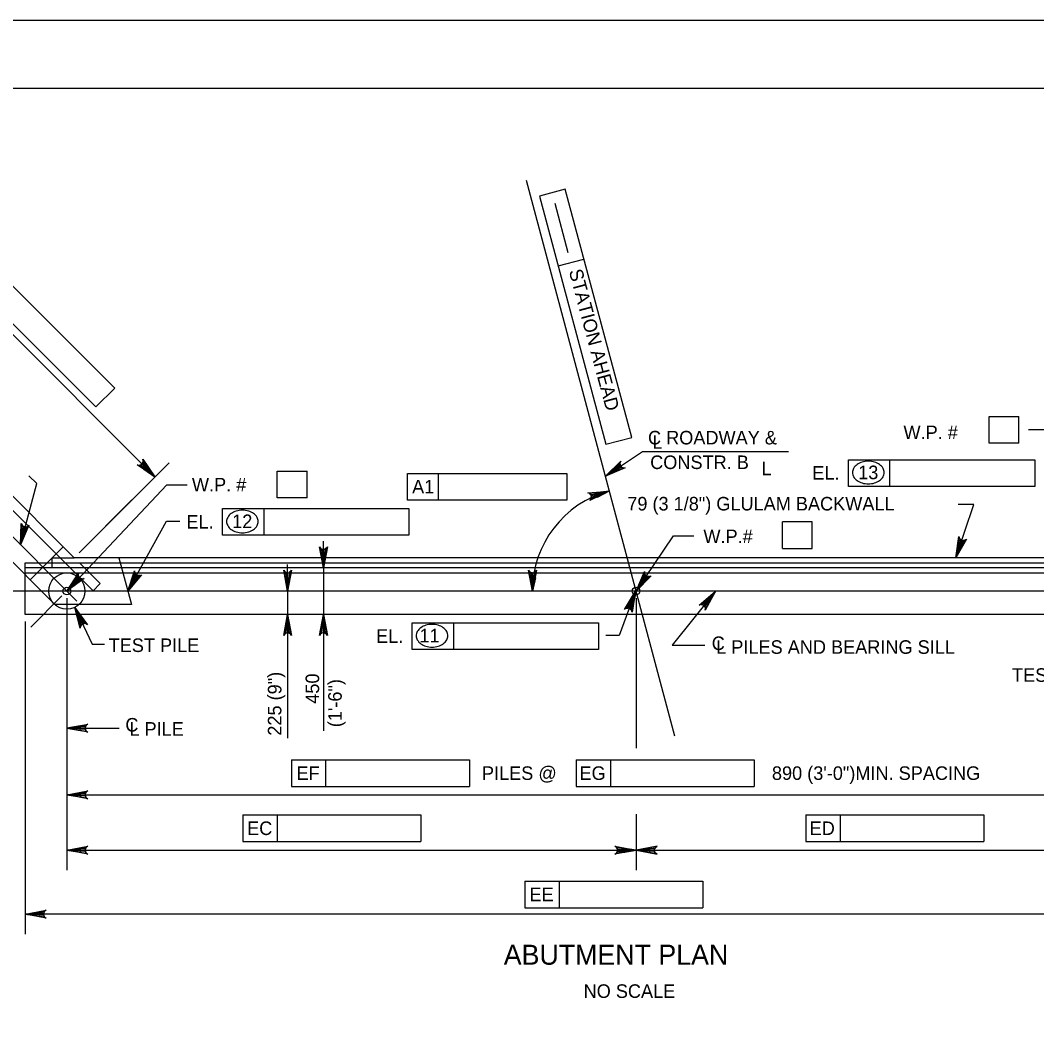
# Model space of a CAD drawing. Extents: x 635440 to 640306, y 296653 to 298484.
# Drawn here: x 638613.2 to 638838.2, y 298214.2 to 298435.5 of the extents above; entities that cross this region are included whole.
import ezdxf

# ---------------------------------------------------------------- set-up
doc = ezdxf.new("R2010")
doc.units = 0
for name, color, linetype in [('2', 7, 'Continuous'), ('4', 7, 'Continuous'), ('5', 7, 'Continuous'), ('52', 7, 'Continuous'), ('7', 7, 'Continuous'), ('PLT-BNDY', 7, 'Continuous')]:
    doc.layers.add(name, color=color, linetype=linetype)

msp = doc.modelspace()

# ---------------------------------------------------------------- linework, layer by layer
at = {"layer": '2'}
for p, q in [((638475.46, 298420.46), (639261.46, 298420.46)), ((638625.14, 298316.5), (638605.15, 298336.5)), ((638620.86, 298306.16), (638597.84, 298329.19)), ((638622.71, 298318.93), (638615.4, 298311.63)), ((638871.72, 298316.5), (638625.14, 298316.5)), ((638635.04, 298316.5), (638637.8, 298306.16)), ((638614.31, 298303.95), (638614.31, 298312.72)), ((638629.32, 298309.2), (638630.88, 298310.76)), ((638637.8, 298306.16), (638620.86, 298306.16)), ((638883.71, 298303.95), (638614.31, 298303.95))]:
    msp.add_line(p, q, dxfattribs=at)
for points in [[(638749.52, 298309.12), (638757.84, 298321.34), (638762.29, 298321.34)], [(638625.31, 298305.52), (638629.13, 298297.36), (638631.86, 298297.36)]]:
    msp.add_lwpolyline(points, dxfattribs=at)
for points in [[(638749.52, 298309.12), (638751.38, 298311.42), (638750.97, 298311.7)], [(638625.31, 298305.52), (638626.34, 298302.74), (638626.78, 298302.95)]]:
    msp.add_lwpolyline(points, close=True, dxfattribs=at)
at = {"layer": '4'}
for p, q in [((638629.32, 298309.2), (638603.58, 298334.93)), ((638614.31, 298312.72), (638614.31, 298315.35)), ((638614.31, 298315.35), (638883.71, 298315.35)), ((638620.25, 298314.28), (638620.25, 298316.5)), ((638620.25, 298316.5), (638625.14, 298316.5)), ((638626.29, 298315.35), (638630.88, 298310.76)), ((638883.71, 298314.28), (638614.31, 298314.28)), ((638614.31, 298313.14), (638883.71, 298313.14))]:
    msp.add_line(p, q, dxfattribs=at)
for points in [[(638873.16, 298309.12), (638841.19, 298344.8), (638836.41, 298344.8)], [(638623.52, 298309.12), (638645.65, 298332.64), (638650.15, 298332.64)], [(638820.34, 298316.5), (638824.32, 298328.29), (638820.84, 298328.29)], [(638767.08, 298309.12), (638757.52, 298297.18), (638764.76, 298297.18)]]:
    msp.add_lwpolyline(points, dxfattribs=at)
for points in [[(638820.34, 298316.5), (638821.52, 298319.22), (638821.05, 298319.38)], [(638623.52, 298309.12), (638625.72, 298311.1), (638625.36, 298311.44)], [(638767.08, 298309.12), (638765.04, 298306.97), (638765.43, 298306.66)]]:
    msp.add_lwpolyline(points, close=True, dxfattribs=at)
msp.add_circle((638623.52, 298309.12), 4.02, dxfattribs=at)
at = {"layer": '5'}
for p, q in [((638733.85, 298398.07), (638728.15, 298396.54)), ((638728.15, 298396.54), (638742.86, 298341.61)), ((638748.57, 298343.14), (638733.85, 298398.07)), ((638643.03, 298334.38), (638583.68, 298393.73)), ((638734.52, 298384), (638731.59, 298394.94)), ((638604.04, 298384.12), (638634.11, 298354.06)), ((638732.29, 298381.08), (638737.99, 298382.61)), ((638599.86, 298379.95), (638629.93, 298349.88)), ((638634.11, 298354.06), (638629.93, 298349.88)), ((638827.68, 298347.74), (638834.28, 298347.74)), ((638827.68, 298341.84), (638827.68, 298347.74)), ((638834.28, 298341.84), (638834.28, 298347.74)), ((638742.86, 298341.61), (638748.57, 298343.14)), ((638742.74, 298334.56), (638750.94, 298340.03)), ((638750.94, 298340.03), (638783.24, 298340.03)), ((638834.28, 298341.84), (638827.68, 298341.84)), ((638626.23, 298317.59), (638646.16, 298337.51)), ((638796.56, 298338.2), (638837.77, 298338.2)), ((638796.56, 298332.3), (638796.56, 298338.2)), ((638805.73, 298332.3), (638805.73, 298338.2)), ((638837.77, 298338.2), (638837.77, 298332.3)), ((638670.11, 298335.64), (638676.7, 298335.64)), ((638670.11, 298329.74), (638670.11, 298335.64)), ((638676.7, 298329.74), (638676.7, 298335.64)), ((638616.87, 298332.91), (638615.14, 298334.64)), ((638698.93, 298335.14), (638734.23, 298335.14)), ((638698.93, 298329.24), (638698.93, 298335.14)), ((638705.77, 298329.24), (638705.77, 298335.14)), ((638734.23, 298335.14), (638734.23, 298329.24)), ((638625.74, 298306.89), (638600.17, 298332.46)), ((638613.29, 298319.35), (638616.87, 298332.91)), ((638837.77, 298332.3), (638796.56, 298332.3)), ((638626.23, 298317.59), (638637.93, 298329.29)), ((638676.7, 298329.74), (638670.11, 298329.74)), ((638734.23, 298329.24), (638698.93, 298329.24)), ((638658.01, 298327.37), (638699.22, 298327.37)), ((638658.01, 298321.46), (638658.01, 298327.37)), ((638667.18, 298321.46), (638667.18, 298327.37)), ((638699.22, 298327.37), (638699.22, 298321.46)), ((638637.02, 298309.09), (638645.58, 298324.58)), ((638645.58, 298324.58), (638648.54, 298324.58)), ((638781.94, 298318.56), (638781.94, 298324.47)), ((638788.53, 298324.47), (638781.94, 298324.47)), ((638788.53, 298318.56), (638788.53, 298324.47)), ((638699.22, 298321.46), (638658.01, 298321.46)), ((638680.31, 298314.28), (638680.31, 298320.19)), ((638781.94, 298318.56), (638788.53, 298318.56)), ((638672.39, 298309.12), (638672.39, 298315.02)), ((638679.74, 298314.28), (638675.88, 298314.28)), ((638680.31, 298314.28), (638680.31, 298303.95)), ((638895.93, 298309.12), (638603.01, 298309.12)), ((638671.01, 298309.12), (638667.96, 298309.12)), ((638672.39, 298309.12), (638672.39, 298303.95)), ((638749.43, 298309.12), (638745.77, 298299.29)), ((638622.43, 298308.03), (638615.52, 298301.12)), ((638623.52, 298307.58), (638623.52, 298247.32)), ((638749.52, 298307.58), (638749.52, 298274.32)), ((638671.01, 298303.95), (638667.96, 298303.95)), ((638672.39, 298303.95), (638672.39, 298276.58)), ((638679.74, 298303.95), (638675.88, 298303.95)), ((638680.31, 298303.95), (638680.31, 298278.16)), ((638614.31, 298302.41), (638614.31, 298233.17)), ((638699.99, 298296.17), (638699.99, 298302.08)), ((638699.99, 298302.08), (638741.2, 298302.08)), ((638709.16, 298296.17), (638709.16, 298302.08)), ((638741.2, 298302.08), (638741.2, 298296.17)), ((638745.77, 298299.29), (638742.81, 298299.29)), ((638741.2, 298296.17), (638699.99, 298296.17)), ((638623.52, 298278.76), (638635.13, 298278.76)), ((638673.25, 298271.78), (638712.62, 298271.78)), ((638673.25, 298271.78), (638673.25, 298265.87)), ((638680.81, 298271.78), (638680.81, 298265.87)), ((638712.62, 298271.78), (638712.62, 298265.87)), ((638736.27, 298271.78), (638775.64, 298271.78)), ((638736.27, 298271.78), (638736.27, 298265.87)), ((638743.83, 298271.78), (638743.83, 298265.87)), ((638775.64, 298271.78), (638775.64, 298265.87)), ((638673.25, 298265.87), (638712.62, 298265.87)), ((638736.27, 298265.87), (638775.64, 298265.87)), ((638623.52, 298264.01), (638873.16, 298264.01)), ((638662.49, 298259.57), (638701.87, 298259.57)), ((638662.49, 298259.57), (638662.49, 298253.66)), ((638670.06, 298259.57), (638670.06, 298253.66)), ((638701.87, 298259.57), (638701.87, 298253.66)), ((638749.52, 298259.76), (638749.52, 298247.32)), ((638787.13, 298259.57), (638826.5, 298259.57)), ((638787.13, 298259.57), (638787.13, 298253.66)), ((638794.69, 298259.57), (638794.69, 298253.66)), ((638826.5, 298259.57), (638826.5, 298253.66)), ((638662.49, 298253.66), (638701.87, 298253.66)), ((638787.13, 298253.66), (638826.5, 298253.66)), ((638623.52, 298251.75), (638746.56, 298251.75)), ((638752.47, 298251.75), (638873.16, 298251.75)), ((638724.93, 298244.92), (638764.3, 298244.92)), ((638724.93, 298244.92), (638724.93, 298239.02)), ((638732.49, 298244.92), (638732.49, 298239.02)), ((638764.3, 298244.92), (638764.3, 298239.02)), ((638724.93, 298239.02), (638764.3, 298239.02)), ((638883.71, 298237.6), (638614.31, 298237.6))]:
    msp.add_line(p, q, dxfattribs=at)
for points in [[(638643.03, 298334.38), (638639.12, 298337.06), (638639.55, 298336.98), (638639.9, 298337.07), (638640.16, 298337.26), (638640.34, 298337.51), (638640.43, 298337.87), (638640.35, 298338.29), (638643.03, 298334.38), (638640.43, 298337.87), (638640.34, 298337.51), (638643.03, 298334.38), (638640.16, 298337.26), (638639.9, 298337.07), (638643.03, 298334.38), (638639.55, 298336.98)], [(638742.74, 298334.56), (638746.13, 298337.87), (638745.96, 298337.46), (638745.99, 298337.1), (638746.11, 298336.81), (638746.33, 298336.58), (638746.66, 298336.42), (638747.1, 298336.42), (638742.74, 298334.56), (638746.66, 298336.42), (638746.33, 298336.58), (638742.74, 298334.56), (638746.11, 298336.81), (638745.99, 298337.1), (638742.74, 298334.56), (638745.96, 298337.46)], [(638743.54, 298331.24), (638739.27, 298329.19), (638739.55, 298329.52), (638739.65, 298329.87), (638739.62, 298330.18), (638739.49, 298330.47), (638739.23, 298330.73), (638738.82, 298330.87), (638743.54, 298331.24), (638739.23, 298330.73), (638739.49, 298330.47), (638743.54, 298331.24), (638739.62, 298330.18), (638739.65, 298329.87), (638743.54, 298331.24), (638739.55, 298329.52)], [(638613.29, 298319.35), (638613.43, 298324.09), (638613.6, 298323.68), (638613.86, 298323.43), (638614.16, 298323.31), (638614.47, 298323.3), (638614.82, 298323.41), (638615.14, 298323.71), (638613.29, 298319.35), (638614.82, 298323.41), (638614.47, 298323.3), (638613.29, 298319.35), (638614.16, 298323.31), (638613.86, 298323.43), (638613.29, 298319.35), (638613.6, 298323.68)], [(638680.31, 298314.28), (638679.44, 298318.94), (638679.69, 298318.59), (638680, 298318.4), (638680.31, 298318.35), (638680.63, 298318.4), (638680.94, 298318.59), (638681.19, 298318.94), (638680.31, 298314.28), (638680.94, 298318.59), (638680.63, 298318.4), (638680.31, 298314.28), (638680.31, 298318.35), (638680, 298318.4), (638680.31, 298314.28), (638679.69, 298318.59)], [(638623.52, 298309.12), (638626.07, 298313.11), (638626.01, 298312.68), (638626.11, 298312.33), (638626.3, 298312.07), (638626.57, 298311.9), (638626.92, 298311.82), (638627.35, 298311.91), (638623.52, 298309.12), (638626.92, 298311.82), (638626.57, 298311.9), (638623.52, 298309.12), (638626.3, 298312.07), (638626.11, 298312.33), (638623.52, 298309.12), (638626.01, 298312.68)], [(638637.02, 298309.09), (638638.51, 298313.6), (638638.55, 298313.16), (638638.74, 298312.85), (638638.98, 298312.65), (638639.28, 298312.54), (638639.65, 298312.56), (638640.04, 298312.75), (638637.02, 298309.09), (638639.65, 298312.56), (638639.28, 298312.54), (638637.02, 298309.09), (638638.98, 298312.65), (638638.74, 298312.85), (638637.02, 298309.09), (638638.55, 298313.16)], [(638672.39, 298309.12), (638671.52, 298313.78), (638671.77, 298313.42), (638672.08, 298313.23), (638672.39, 298313.18), (638672.7, 298313.23), (638673.02, 298313.42), (638673.26, 298313.78), (638672.39, 298309.12), (638673.02, 298313.42), (638672.7, 298313.23), (638672.39, 298309.12), (638672.39, 298313.18), (638672.08, 298313.23), (638672.39, 298309.12), (638671.77, 298313.42)], [(638726.57, 298309.12), (638725.7, 298313.78), (638725.95, 298313.42), (638726.26, 298313.23), (638726.57, 298313.18), (638726.88, 298313.23), (638727.2, 298313.42), (638727.45, 298313.78), (638726.57, 298309.12), (638727.2, 298313.42), (638726.88, 298313.23), (638726.57, 298309.12), (638726.57, 298313.18), (638726.26, 298313.23), (638726.57, 298309.12), (638725.95, 298313.42)], [(638749.52, 298309.12), (638751.42, 298313.46), (638751.42, 298313.02), (638751.57, 298312.7), (638751.8, 298312.47), (638752.09, 298312.34), (638752.45, 298312.32), (638752.86, 298312.48), (638749.52, 298309.12), (638752.45, 298312.32), (638752.09, 298312.34), (638749.52, 298309.12), (638751.8, 298312.47), (638751.57, 298312.7), (638749.52, 298309.12), (638751.42, 298313.02)], [(638749.43, 298309.12), (638748.63, 298304.44), (638748.52, 298304.87), (638748.29, 298305.15), (638748.01, 298305.31), (638747.7, 298305.37), (638747.35, 298305.3), (638746.99, 298305.05), (638749.43, 298309.12), (638747.35, 298305.3), (638747.7, 298305.37), (638749.43, 298309.12), (638748.01, 298305.31), (638748.29, 298305.15), (638749.43, 298309.12), (638748.52, 298304.87)], [(638767.08, 298309.12), (638764.85, 298304.93), (638764.88, 298305.37), (638764.75, 298305.71), (638764.54, 298305.95), (638764.26, 298306.1), (638763.9, 298306.15), (638763.48, 298306.02), (638767.08, 298309.12), (638763.9, 298306.15), (638764.26, 298306.1), (638767.08, 298309.12), (638764.54, 298305.95), (638764.75, 298305.71), (638767.08, 298309.12), (638764.88, 298305.37)], [(638625.31, 298305.52), (638628.07, 298301.67), (638627.7, 298301.89), (638627.33, 298301.92), (638627.03, 298301.84), (638626.77, 298301.66), (638626.57, 298301.36), (638626.49, 298300.92), (638625.31, 298305.52), (638626.57, 298301.36), (638626.77, 298301.66), (638625.31, 298305.52), (638627.03, 298301.84), (638627.33, 298301.92), (638625.31, 298305.52), (638627.7, 298301.89)], [(638672.39, 298303.95), (638673.26, 298299.29), (638673.02, 298299.65), (638672.7, 298299.83), (638672.39, 298299.89), (638672.08, 298299.83), (638671.77, 298299.65), (638671.52, 298299.29), (638672.39, 298303.95), (638671.77, 298299.65), (638672.08, 298299.83), (638672.39, 298303.95), (638672.39, 298299.89), (638672.7, 298299.83), (638672.39, 298303.95), (638673.02, 298299.65)], [(638680.31, 298303.95), (638681.19, 298299.29), (638680.94, 298299.65), (638680.63, 298299.83), (638680.31, 298299.89), (638680, 298299.83), (638679.69, 298299.65), (638679.44, 298299.29), (638680.31, 298303.95), (638679.69, 298299.65), (638680, 298299.83), (638680.31, 298303.95), (638680.31, 298299.89), (638680.63, 298299.83), (638680.31, 298303.95), (638680.94, 298299.65)], [(638623.52, 298278.76), (638628.18, 298279.64), (638627.82, 298279.39), (638627.63, 298279.08), (638627.58, 298278.76), (638627.63, 298278.45), (638627.82, 298278.14), (638628.18, 298277.89), (638623.52, 298278.76), (638627.82, 298278.14), (638627.63, 298278.45), (638623.52, 298278.76), (638627.58, 298278.76), (638627.63, 298279.08), (638623.52, 298278.76), (638627.82, 298279.39)], [(638623.52, 298264.01), (638628.18, 298264.88), (638627.82, 298264.63), (638627.63, 298264.32), (638627.58, 298264.01), (638627.63, 298263.7), (638627.82, 298263.38), (638628.18, 298263.14), (638623.52, 298264.01), (638627.82, 298263.38), (638627.63, 298263.7), (638623.52, 298264.01), (638627.58, 298264.01), (638627.63, 298264.32), (638623.52, 298264.01), (638627.82, 298264.63)], [(638623.52, 298251.75), (638628.18, 298252.62), (638627.82, 298252.37), (638627.63, 298252.06), (638627.58, 298251.75), (638627.63, 298251.44), (638627.82, 298251.12), (638628.18, 298250.88), (638623.52, 298251.75), (638627.82, 298251.12), (638627.63, 298251.44), (638623.52, 298251.75), (638627.58, 298251.75), (638627.63, 298252.06), (638623.52, 298251.75), (638627.82, 298252.37)], [(638749.52, 298251.75), (638744.86, 298250.88), (638745.21, 298251.12), (638745.4, 298251.44), (638745.45, 298251.75), (638745.4, 298252.06), (638745.21, 298252.37), (638744.86, 298252.62), (638749.52, 298251.75), (638745.21, 298252.37), (638745.4, 298252.06), (638749.52, 298251.75), (638745.45, 298251.75), (638745.4, 298251.44), (638749.52, 298251.75), (638745.21, 298251.12)], [(638749.52, 298251.75), (638754.18, 298250.88), (638753.82, 298251.12), (638753.63, 298251.44), (638753.58, 298251.75), (638753.63, 298252.06), (638753.82, 298252.37), (638754.18, 298252.62), (638749.52, 298251.75), (638753.82, 298252.37), (638753.63, 298252.06), (638749.52, 298251.75), (638753.58, 298251.75), (638753.63, 298251.44), (638749.52, 298251.75), (638753.82, 298251.12)], [(638614.31, 298237.6), (638618.97, 298238.48), (638618.61, 298238.23), (638618.43, 298237.92), (638618.37, 298237.6), (638618.43, 298237.29), (638618.61, 298236.98), (638618.97, 298236.73), (638614.31, 298237.6), (638618.61, 298236.98), (638618.43, 298237.29), (638614.31, 298237.6), (638618.37, 298237.6), (638618.43, 298237.92), (638614.31, 298237.6), (638618.61, 298238.23)]]:
    msp.add_lwpolyline(points, dxfattribs=at)
for points in [[(638641.29, 298336.82), (638640.59, 298336.12), (638643.03, 298334.38)], [(638744.92, 298336.6), (638745.46, 298335.78), (638742.74, 298334.55)], [(638740.91, 298329.82), (638740.59, 298330.76), (638743.55, 298331.24)], [(638679.82, 298317.24), (638680.81, 298317.24), (638680.31, 298314.28)], [(638637.98, 298311.85), (638638.84, 298311.37), (638636.98, 298309.03)], [(638671.9, 298312.07), (638672.88, 298312.07), (638672.39, 298309.12)], [(638726.27, 298312.09), (638727.25, 298312.03), (638726.57, 298309.12)], [(638748.87, 298306.19), (638747.96, 298306.56), (638749.52, 298309.12)], [(638671.9, 298301), (638672.88, 298301), (638672.39, 298303.95)], [(638679.82, 298301), (638680.81, 298301), (638680.31, 298303.95)], [(638626.47, 298278.27), (638626.47, 298279.26), (638623.52, 298278.76)], [(638626.47, 298264.5), (638626.47, 298263.52), (638623.52, 298264.01)], [(638626.47, 298252.24), (638626.47, 298251.26), (638623.52, 298251.75)], [(638746.56, 298252.24), (638746.56, 298251.26), (638749.52, 298251.75)], [(638752.47, 298252.24), (638752.47, 298251.26), (638749.52, 298251.75)]]:
    msp.add_lwpolyline(points, close=True, dxfattribs=at)
for centre in [(638623.52, 298309.12), (638749.52, 298309.12)]:
    msp.add_circle(centre, 0.85, dxfattribs=at)
for centre, radius, start, end in [((638800.59, 298334.16), 3.66, 106.5358, 125.6316), ((638800.94, 298333), 4.87, 90, 106.5358), ((638800.94, 298333), 4.87, 73.4642, 90), ((638801.28, 298334.16), 3.66, 54.3684, 73.4642), ((638799.26, 298335.36), 1.83, 149.9767, 180), ((638799.26, 298335.36), 1.83, 180, 210.0233), ((638800.06, 298334.89), 2.76, 125.6316, 149.9767), ((638801.81, 298334.89), 2.76, 30.0233, 54.3684), ((638802.61, 298335.36), 1.83, 0, 30.0233), ((638802.61, 298335.36), 1.83, 329.9767, 0), ((638800.06, 298335.82), 2.76, 210.0233, 234.3684), ((638800.59, 298336.56), 3.66, 234.3684, 253.4642), ((638800.94, 298337.72), 4.87, 253.4642, 270), ((638800.94, 298337.72), 4.87, 270, 286.5358), ((638801.28, 298336.56), 3.66, 286.5358, 305.6316), ((638801.81, 298335.82), 2.76, 305.6316, 329.9767), ((638749.47, 298309.12), 22.9, 105.0056, 179.9993), ((638661.52, 298324.06), 2.76, 125.6316, 149.9767), ((638662.04, 298323.32), 3.66, 106.5358, 125.6316), ((638662.39, 298322.16), 4.87, 90, 106.5358), ((638662.39, 298322.16), 4.87, 73.4642, 90), ((638662.73, 298323.32), 3.66, 54.3684, 73.4642), ((638663.26, 298324.06), 2.76, 30.0233, 54.3684), ((638660.71, 298324.52), 1.83, 149.9767, 180), ((638660.71, 298324.52), 1.83, 180, 210.0233), ((638664.06, 298324.52), 1.83, 0, 30.0233), ((638664.06, 298324.52), 1.83, 329.9767, 0), ((638661.52, 298324.99), 2.76, 210.0233, 234.3684), ((638662.04, 298325.72), 3.66, 234.3684, 253.4642), ((638662.39, 298326.88), 4.87, 253.4642, 270), ((638662.39, 298326.88), 4.87, 270, 286.5358), ((638662.73, 298325.72), 3.66, 286.5358, 305.6316), ((638663.26, 298324.99), 2.76, 305.6316, 329.9767), ((638704.02, 298298.03), 3.66, 106.5358, 125.6316), ((638704.36, 298296.87), 4.87, 90, 106.5358), ((638704.36, 298296.87), 4.87, 73.4642, 90), ((638704.71, 298298.03), 3.66, 54.3684, 73.4642), ((638702.69, 298299.23), 1.83, 149.9767, 180), ((638702.69, 298299.23), 1.83, 180, 210.0233), ((638703.49, 298298.77), 2.76, 125.6316, 149.9767), ((638705.23, 298298.77), 2.76, 30.0233, 54.3684), ((638706.04, 298299.23), 1.83, 0, 30.0233), ((638706.04, 298299.23), 1.83, 329.9767, 0), ((638703.49, 298299.7), 2.76, 210.0233, 234.3684), ((638704.02, 298300.43), 3.66, 234.3684, 253.4642), ((638704.71, 298300.43), 3.66, 286.5358, 305.6316), ((638705.23, 298299.7), 2.76, 305.6316, 329.9767), ((638704.36, 298301.59), 4.87, 253.4642, 270), ((638704.36, 298301.59), 4.87, 270, 286.5358)]:
    msp.add_arc(centre, radius, start, end, dxfattribs=at)
at = {"layer": '52'}
msp.add_lwpolyline([(638820.34, 298316.5), (638821, 298321.19), (638821.12, 298320.77), (638821.36, 298320.5), (638821.64, 298320.35), (638821.95, 298320.3), (638822.31, 298320.37), (638822.66, 298320.63), (638820.34, 298316.5), (638822.31, 298320.37), (638821.95, 298320.3), (638820.34, 298316.5), (638821.64, 298320.35), (638821.36, 298320.5), (638820.34, 298316.5), (638821.12, 298320.77)], dxfattribs=at)
at = {"layer": '7'}
msp.add_line((638758.08, 298276.99), (638725.3, 298399.97), dxfattribs=at)
at = {"layer": 'PLT-BNDY'}
msp.add_lwpolyline([(638435.46, 298435.46), (639276.46, 298435.46), (639276.46, 297841.46), (638435.46, 297841.46)], close=True, dxfattribs=at)

# ---------------------------------------------------------------- texts
at = {"layer": '5'}
for s, height, rotation, p in [('STATION AHEAD', 3.0001, 285, (638734.62, 298379.97)), ('225 (9")', 3, 90, (638671.02, 298277.11)), ('450', 3, 90, (638679.37, 298284.18)), ('(1\'-6")', 3, 90, (638684.37, 298278.98))]:
    msp.add_text(s, height=height, rotation=rotation, dxfattribs=at).set_placement(p)
for s, height, p in [('C ROADWAY &', 3.0001, (638752.17, 298341.58)), ('W.P. #', 3, (638808.72, 298342.75)), ('L', 3, (638753.13, 298340.62)), ('CONSTR. B', 3, (638752.65, 298336.13)), ('L', 3, (638777.3, 298334.75)), ('EL.', 3, (638788.54, 298333.78)), ('13', 3, (638798.69, 298333.89)), ('W.P. # ', 3, (638651.21, 298331.17)), ('A1', 3, (638699.95, 298330.72)), ('79 (3 1/8") GLULAM BACKWALL', 3.0001, (638747.58, 298326.96)), ('EL.', 3, (638649.99, 298322.95)), ('12', 3, (638660.12, 298323.06)), ('W.P.#', 3, (638764.43, 298319.73)), ('EL.', 3, (638691.97, 298297.66)), ('11', 3, (638701.57, 298297.77)), ('TEST PILE', 3, (638632.78, 298295.63)), ('C', 3, (638766.27, 298296.07)), ('L PILES AND BEARING SILL', 3.0001, (638767.26, 298295.23)), ('TEST PILE', 3, (638832.75, 298289.03)), ('C', 3, (638636.47, 298278.02)), ('L PILE', 3, (638637.37, 298277.11)), ('EF', 3, (638674.37, 298267.32)), ('PILES @', 3, (638715.41, 298267.32)), ('EG', 3, (638737, 298267.32)), ('890 (3\'-0")MIN. SPACING', 3.0001, (638779.6, 298267.32)), ('EC', 3, (638663.43, 298255.12)), ('ED', 3, (638787.95, 298255.12)), ('EE', 3, (638725.94, 298240.47)), ('ABUTMENT PLAN', 4.4294, (638720.24, 298226.41)), ('NO SCALE', 3, (638737.91, 298219.07))]:
    msp.add_text(s, height=height, dxfattribs=at).set_placement(p)

doc.saveas('drawing.dxf')
